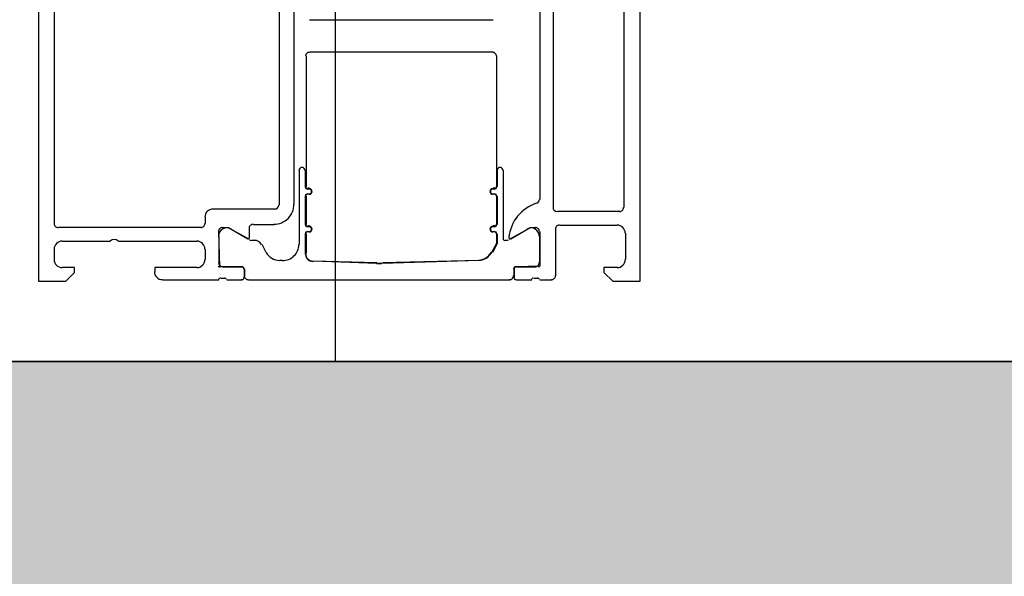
# Model space of a CAD drawing. Extents: x 2 to 87, y -108 to 11.
# Tile 307 of 352: x 49.7883 to 49.911, y -32.7755 to -32.7061. Entities that reach past the tile are written whole.
import ezdxf

# ---------------------------------------------------------------- set-up
doc = ezdxf.new("R2010")
doc.units = 0
doc.header["$MEASUREMENT"] = 0
doc.linetypes.add('DOT', pattern=[0.25, 0, -0.25])
for name, color, linetype in [('13', 7, 'CONTINUOUS'), ('18', 7, 'CONTINUOUS'), ('2', 7, 'CONTINUOUS'), ('25', 7, 'CONTINUOUS'), ('32', 7, 'CONTINUOUS')]:
    doc.layers.add(name, color=color, linetype=linetype)

msp = doc.modelspace()

# ---------------------------------------------------------------- linework, layer by layer
at = {"layer": '13', "color": 62, "linetype": 'Continuous'}
msp.add_line((49.82759999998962, -31.59070000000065), (49.82759999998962, -32.74869999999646), dxfattribs=at)
at = {"layer": '18', "color": 1, "linetype": 'DOT'}
msp.add_lwpolyline([(49.62759999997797, -31.59070000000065), (50.02759999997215, -31.59070000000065), (50.02759999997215, -32.74869999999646), (49.62759999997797, -32.74869999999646)], close=True, dxfattribs=at)
at = {"layer": '2', "color": 62, "linetype": 'Continuous'}
msp.add_line((50.02759999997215, -32.74869999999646), (49.62759999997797, -32.74869999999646), dxfattribs=at)
at = {"layer": '25', "color": 62, "linetype": 'Continuous'}
msp.add_line((49.62759999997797, -32.74869999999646), (50.02759999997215, -32.74869999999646), dxfattribs=at)
for points in [[(49.62759999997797, -32.74869999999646), (49.62759999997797, -32.74869999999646), (50.02759999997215, -32.74869999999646)], [(49.62759999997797, -32.74869999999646), (49.62759999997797, -34.50290000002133), (50.02759999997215, -34.50290000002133)], [(49.62759999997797, -32.74869999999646), (50.02759999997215, -32.74869999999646), (50.02759999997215, -34.50290000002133)]]:
    msp.add_solid(points, dxfattribs=at)
at = {"layer": '32', "color": 62, "linetype": 'Continuous'}
for p, q in [((49.79259999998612, -32.73149999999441), (49.79259999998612, -32.69700000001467)), ((49.82059999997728, -32.69700000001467), (49.82059999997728, -32.72920000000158)), ((49.82249999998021, -32.72909999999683), (49.82249999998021, -32.69710000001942)), ((49.85480000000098, -32.72950000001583), (49.85480000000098, -32.69690000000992)), ((49.8635999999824, -32.69690000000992), (49.8635999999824, -32.72950000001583)), ((49.85309999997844, -32.69770000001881), (49.85309999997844, -32.72849999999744)), ((49.82439999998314, -32.70610000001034), (49.84729999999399, -32.70610000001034)), ((49.82399999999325, -32.72690000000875), (49.82399999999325, -32.71060000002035)), ((49.82439999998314, -32.7100999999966), (49.84729999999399, -32.7100999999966)), ((49.84769999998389, -32.71060000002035), (49.84769999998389, -32.72690000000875)), ((49.8230999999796, -32.72490000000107), (49.8230999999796, -32.73410000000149)), ((49.8238999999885, -32.72690000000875), (49.8238999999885, -32.72490000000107)), ((49.84779999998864, -32.72490000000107), (49.84779999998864, -32.72690000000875)), ((49.84859999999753, -32.73339999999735), (49.84859999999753, -32.72490000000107)), ((49.82439999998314, -32.72710000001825), (49.82419999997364, -32.72710000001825)), ((49.84749999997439, -32.72710000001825), (49.84729999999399, -32.72710000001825)), ((49.8238999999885, -32.73159999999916), (49.8238999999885, -32.72810000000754)), ((49.82399999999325, -32.73159999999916), (49.82399999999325, -32.72810000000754)), ((49.82439999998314, -32.7271999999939), (49.82419999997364, -32.7271999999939)), ((49.82419999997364, -32.72779999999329), (49.82439999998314, -32.72779999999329)), ((49.82419999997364, -32.72779999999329), (49.82439999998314, -32.72779999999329)), ((49.84749999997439, -32.7271999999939), (49.84729999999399, -32.7271999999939)), ((49.84729999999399, -32.72779999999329), (49.84749999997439, -32.72779999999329)), ((49.84729999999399, -32.72779999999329), (49.84749999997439, -32.72779999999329)), ((49.84769999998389, -32.72810000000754), (49.84769999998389, -32.73159999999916)), ((49.84779999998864, -32.72810000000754), (49.84779999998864, -32.73159999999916)), ((49.81139999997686, -32.73070000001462), (49.81139999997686, -32.73149999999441)), ((49.82009999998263, -32.72969999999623), (49.81239999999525, -32.72969999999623)), ((49.86309999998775, -32.73000000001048), (49.85529999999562, -32.73000000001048)), ((49.81089999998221, -32.73200000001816), (49.79309999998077, -32.73200000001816)), ((49.81739999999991, -32.73159999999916), (49.81999999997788, -32.73159999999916)), ((49.82439999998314, -32.73180000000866), (49.82419999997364, -32.73180000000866)), ((49.82439999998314, -32.73190000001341), (49.82419999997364, -32.73190000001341)), ((49.84749999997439, -32.73180000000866), (49.84729999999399, -32.73180000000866)), ((49.84749999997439, -32.73190000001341), (49.84729999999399, -32.73190000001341)), ((49.85559999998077, -32.73170000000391), (49.8627999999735, -32.73170000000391)), ((49.81309999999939, -32.7331000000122), (49.81309999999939, -32.73639999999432)), ((49.81689999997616, -32.7335000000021), (49.81459999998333, -32.73219999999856)), ((49.81689999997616, -32.7333000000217), (49.81689999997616, -32.73209999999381)), ((49.8238999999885, -32.73519999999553), (49.8238999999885, -32.73279999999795)), ((49.82399999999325, -32.73519999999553), (49.82399999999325, -32.73279999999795)), ((49.82419999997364, -32.73250000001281), (49.82439999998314, -32.73250000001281)), ((49.82419999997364, -32.73250000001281), (49.82439999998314, -32.73250000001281)), ((49.84729999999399, -32.73250000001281), (49.84749999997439, -32.73250000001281)), ((49.84729999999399, -32.73250000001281), (49.84749999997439, -32.73250000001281)), ((49.85159999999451, -32.73219999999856), (49.84929999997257, -32.7335000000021)), ((49.85309999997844, -32.73639999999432), (49.85309999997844, -32.7331000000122)), ((49.85509999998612, -32.73800000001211), (49.85509999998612, -32.73219999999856)), ((49.8637999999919, -32.7326999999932), (49.8637999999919, -32.73600000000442)), ((49.79359999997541, -32.73370000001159), (49.79959999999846, -32.73370000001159)), ((49.80059999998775, -32.73370000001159), (49.81039999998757, -32.73370000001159)), ((49.8175999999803, -32.73360000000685), (49.81719999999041, -32.73360000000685)), ((49.81899999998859, -32.73510000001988), (49.81849999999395, -32.73410000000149)), ((49.84899999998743, -32.73360000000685), (49.84879999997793, -32.73360000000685)), ((49.79259999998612, -32.73600000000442), (49.79259999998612, -32.73470000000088)), ((49.81139999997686, -32.73470000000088), (49.81139999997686, -32.73600000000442)), ((49.81359999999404, -32.73690000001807), (49.81599999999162, -32.73690000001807)), ((49.82099999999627, -32.73610000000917), (49.82069999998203, -32.73610000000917)), ((49.83279999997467, -32.73639999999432), (49.82489999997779, -32.73620000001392)), ((49.83279999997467, -32.73649999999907), (49.82489999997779, -32.73620000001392)), ((49.84549999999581, -32.73610000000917), (49.83349999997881, -32.73639999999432)), ((49.84549999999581, -32.73610000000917), (49.83349999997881, -32.73649999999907)), ((49.85019999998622, -32.73690000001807), (49.85259999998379, -32.73690000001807)), ((49.81629999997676, -32.73820000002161), (49.81629999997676, -32.73720000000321)), ((49.81629999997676, -32.73720000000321), (49.81629999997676, -32.73800000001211)), ((49.84989999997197, -32.73720000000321), (49.84989999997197, -32.73820000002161)), ((49.84989999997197, -32.73800000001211), (49.84989999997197, -32.73720000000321)), ((49.80609999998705, -32.73850000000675), (49.81309999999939, -32.73850000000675)), ((49.81339999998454, -32.73829999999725), (49.81379999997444, -32.73829999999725)), ((49.81409999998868, -32.73850000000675), (49.81599999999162, -32.73850000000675)), ((49.81680000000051, -32.73850000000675), (49.84939999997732, -32.73850000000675)), ((49.85019999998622, -32.73850000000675), (49.85209999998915, -32.73850000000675)), ((49.8523999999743, -32.73829999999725), (49.85279999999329, -32.73829999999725)), ((49.85309999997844, -32.73850000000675), (49.85459999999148, -32.73850000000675))]:
    msp.add_line(p, q, dxfattribs=at)
for points in [[(49.79059999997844, -32.6701999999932), (49.79059999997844, -32.73870000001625), (49.79399999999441, -32.73870000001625), (49.79509999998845, -32.73759999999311), (49.79509999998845, -32.73699999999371), (49.79359999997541, -32.73699999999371)], [(49.8627999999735, -32.73699999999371), (49.86109999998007, -32.73699999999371), (49.86109999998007, -32.73759999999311), (49.86219999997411, -32.73870000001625), (49.86559999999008, -32.73870000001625), (49.86559999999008, -32.69520000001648)], [(49.81359999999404, -32.73200000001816), (49.81429999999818, -32.73200000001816), (49.81669999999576, -32.73339999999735)], [(49.84949999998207, -32.73339999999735), (49.85189999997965, -32.73200000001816), (49.85259999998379, -32.73200000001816)], [(49.81599999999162, -32.73690000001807), (49.81319999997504, -32.73690000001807), (49.81309999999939, -32.73250000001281)], [(49.84769999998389, -32.73279999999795), (49.84769999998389, -32.73399999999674), (49.84709999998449, -32.73510000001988)], [(49.84779999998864, -32.73279999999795), (49.84779999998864, -32.73399999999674), (49.84719999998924, -32.73510000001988)], [(49.85309999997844, -32.73250000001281), (49.85309999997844, -32.73680000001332), (49.85019999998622, -32.73690000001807)], [(49.81039999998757, -32.73699999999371), (49.80509999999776, -32.73699999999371), (49.80509999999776, -32.73750000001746)]]:
    msp.add_lwpolyline(points, dxfattribs=at)
for centre, radius, start, end in [((49.82436181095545, -32.71059688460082), 0.0004499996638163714, 89.99995833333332, 180.0000444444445), ((49.84724181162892, -32.71059688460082), 0.000449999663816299, 359.9999583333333, 90.00004444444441), ((49.82346181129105, -32.72489688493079), 0.0004000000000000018, 360, 180), ((49.84814181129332, -32.72489688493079), 0.0004000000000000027, 360, 180), ((49.82416181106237, -32.7268968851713), 0.000299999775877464, 179.9999583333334, 270.0000444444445), ((49.82416181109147, -32.72689688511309), 0.0002499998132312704, 179.9999583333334, 270.0000444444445), ((49.8474418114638, -32.72689688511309), 0.0002499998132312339, 269.9999583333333, 4.444444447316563e-05), ((49.847441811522, -32.7268968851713), 0.0002999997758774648, 269.9999583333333, 4.444444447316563e-05), ((49.82416181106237, -32.72809688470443), 0.0002999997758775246, 89.99995833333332, 180.0000444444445), ((49.82416181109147, -32.72809688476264), 0.0002499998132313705, 89.99995833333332, 180.0000444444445), ((49.8243618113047, -32.72749688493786), 0.000350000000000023, 270, 90), ((49.8243618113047, -32.72749688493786), 0.0003000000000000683, 270, 90), ((49.84724181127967, -32.72749688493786), 0.0003500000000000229, 90, 270), ((49.84724181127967, -32.72749688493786), 0.0003000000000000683, 90, 270), ((49.847441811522, -32.72809688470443), 0.0002999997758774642, 359.9999583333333, 90.00004444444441), ((49.8474418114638, -32.72809688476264), 0.0002499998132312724, 359.9999583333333, 90.00004444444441), ((49.81995214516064, -32.7290969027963), 0.002499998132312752, 269.9999583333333, 4.444444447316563e-05), ((49.82005213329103, -32.72919687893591), 0.0005000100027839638, 270.0046972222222, 359.9979361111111), ((49.85422842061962, -32.73373522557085), 0.00500000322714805, 107.7450166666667, 174.3682805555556), ((49.8525521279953, -32.72849691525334), 0.0004999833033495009, 287.7448555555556, 0.0008388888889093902), ((49.85525185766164, -32.72949686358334), 0.0005000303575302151, 180.0034777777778, 269.9965222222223), ((49.86305185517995, -32.72949692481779), 0.0004999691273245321, 269.9921083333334, 0.003538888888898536), ((49.81235181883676, -32.73069690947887), 0.0009999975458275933, 89.99985833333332, 180.0001388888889), ((49.7930518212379, -32.73149690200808), 0.0004999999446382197, 179.9981611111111, 270.0000083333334), ((49.8108518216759, -32.73149690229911), 0.0004999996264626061, 269.9999583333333, 4.444444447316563e-05), ((49.81355181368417, -32.73249689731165), 0.0004999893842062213, 89.99878333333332, 180.0012166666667), ((49.81735182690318, -32.73209690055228), 0.0004999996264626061, 89.99995833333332, 180.0000444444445), ((49.82416181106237, -32.73159688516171), 0.0002999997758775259, 179.9999583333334, 270.0000444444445), ((49.82416181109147, -32.7315968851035), 0.0002499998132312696, 179.9999583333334, 270.0000444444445), ((49.8243618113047, -32.73219688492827), 0.0003500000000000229, 270, 90), ((49.8243618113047, -32.73219688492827), 0.0003000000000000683, 270, 90), ((49.84724181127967, -32.73219688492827), 0.0003500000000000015, 90, 270), ((49.84724181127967, -32.73219688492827), 0.0003000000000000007, 90, 270), ((49.8474418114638, -32.7315968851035), 0.0002499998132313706, 269.9999583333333, 4.444444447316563e-05), ((49.847441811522, -32.73159688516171), 0.000299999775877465, 269.9999583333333, 4.444444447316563e-05), ((49.85255213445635, -32.732496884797), 0.0004999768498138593, 359.9965444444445, 90.00093333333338), ((49.85555182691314, -32.7321968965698), 0.0004999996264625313, 89.99995833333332, 180.0000444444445), ((49.86275183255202, -32.73269688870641), 0.0009999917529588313, 359.9995277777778, 89.99961388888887), ((49.81406175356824, -32.73304984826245), 0.0009999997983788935, 60.00001111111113, 180.6805), ((49.8167130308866, -32.73325819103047), 0.0001390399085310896, 245.9409166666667, 356.6086916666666), ((49.82416181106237, -32.73279688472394), 0.0002999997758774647, 89.99995833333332, 180.0000444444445), ((49.82416181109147, -32.73279688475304), 0.0002499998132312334, 89.99995833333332, 180.0000444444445), ((49.847441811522, -32.73279688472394), 0.0002999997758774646, 359.9999583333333, 90.00004444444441), ((49.8474418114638, -32.73279688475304), 0.0002499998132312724, 359.9999583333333, 90.00004444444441), ((49.84939091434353, -32.73325819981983), 0.0001390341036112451, 174.3683111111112, 294.0625861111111), ((49.85204189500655, -32.73304984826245), 0.0009999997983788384, 359.3194999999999, 119.9999888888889), ((49.79355181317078, -32.73469688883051), 0.0009999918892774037, 89.99907777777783, 180.0009250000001), ((49.80005181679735, -32.73422185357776), 0.0007249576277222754, 46.3948111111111, 133.6051916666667), ((49.81035182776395, -32.73469689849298), 0.0009999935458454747, 8.888888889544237e-05, 90.00036944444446), ((49.81714322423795, -32.73309688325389), 0.0005000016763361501, 240.0001194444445, 270.0000083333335), ((49.81754330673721, -32.73459688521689), 0.00100000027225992, 30.00000833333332, 89.99996666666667), ((49.82106181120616, -32.73410902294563), 0.002000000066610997, 268.1203916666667, 360), ((49.84754181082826, -32.73396098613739), 0.0001500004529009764, 330.0001916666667, 8.055555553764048e-05), ((49.84754181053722, -32.73396098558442), 0.0002000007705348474, 330.0000138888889, 359.9999027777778), ((49.84874181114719, -32.73339688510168), 0.0001999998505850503, 179.9999583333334, 270.0000444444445), ((49.84896042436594, -32.73309688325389), 0.0005000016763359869, 269.9999916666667, 299.9998805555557), ((49.82071925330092, -32.73409779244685), 0.001999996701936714, 209.9999388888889, 268.2770527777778), ((49.82486181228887, -32.73523426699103), 0.001000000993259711, 180.0000527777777, 268.1203638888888), ((49.82486181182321, -32.73523426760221), 0.0009500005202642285, 180.0000194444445, 268.1203305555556), ((49.8453843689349, -32.73409779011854), 0.001949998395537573, 271.7209666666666, 330.0000138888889), ((49.84538436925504, -32.73409779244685), 0.00199999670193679, 271.7229472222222, 330.0000611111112), ((49.79355182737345, -32.73599689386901), 0.001000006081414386, 180.0003472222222, 269.99965), ((49.81035182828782, -32.73599690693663), 0.0009999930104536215, 269.9991416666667, 0.0004000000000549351), ((49.81317398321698, -32.73679692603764), 0.0001199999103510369, 179.9999583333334, 270.0000444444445), ((49.81356182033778, -32.73637689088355), 0.0004999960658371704, 179.9996638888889, 270.0003361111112), ((49.815933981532, -32.73721692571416), 0.0002999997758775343, 359.9999583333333, 90.00004444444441), ((49.81596182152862, -32.7371765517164), 0.0002999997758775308, 359.9999583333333, 90.00004444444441), ((49.83309181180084, -32.72649689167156), 0.009999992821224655, 268.1203750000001, 271.8796277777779), ((49.83309180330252, -32.72649663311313), 0.009950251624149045, 268.1203750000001, 271.8796277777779), ((49.85014182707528, -32.7371765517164), 0.0002999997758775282, 89.99995833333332, 180.0000444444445), ((49.85017209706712, -32.73721690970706), 0.0002999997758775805, 89.99995833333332, 180.0000444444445), ((49.85254182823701, -32.73637689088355), 0.0004999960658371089, 269.9996638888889, 0.0003361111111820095), ((49.85293209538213, -32.73679691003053), 0.0001199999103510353, 269.9999583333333, 4.444444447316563e-05), ((49.86275182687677, -32.73599689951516), 0.0009999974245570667, 269.9995666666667, 0.0004361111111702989), ((49.80605178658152, -32.73749692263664), 0.0009999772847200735, 179.9986972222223, 270.0034777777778), ((49.81676182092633, -32.73799688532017), 0.0004999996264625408, 179.9999583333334, 270.0000444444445), ((49.84934182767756, -32.73799688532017), 0.0004999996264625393, 269.9999583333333, 4.444444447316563e-05), ((49.85455182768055, -32.73799688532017), 0.0004999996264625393, 269.9999583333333, 4.444444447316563e-05), ((49.81332150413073, -32.73857573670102), 0.0002788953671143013, 88.83545833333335, 163.580075), ((49.81378642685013, -32.73857576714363), 0.0002789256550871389, 16.42461111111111, 91.16284999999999), ((49.815933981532, -32.73819690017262), 0.0002999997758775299, 269.9999583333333, 4.444444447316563e-05), ((49.85017209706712, -32.73819688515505), 0.0002999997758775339, 179.9999583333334, 270.0000444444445), ((49.85231965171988, -32.73857575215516), 0.0002789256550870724, 88.83714722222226, 163.5753861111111), ((49.85278457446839, -32.73857572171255), 0.0002788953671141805, 16.41992499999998, 91.16454166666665)]:
    msp.add_arc(centre, radius, start, end, dxfattribs=at)

doc.saveas('drawing.dxf')
